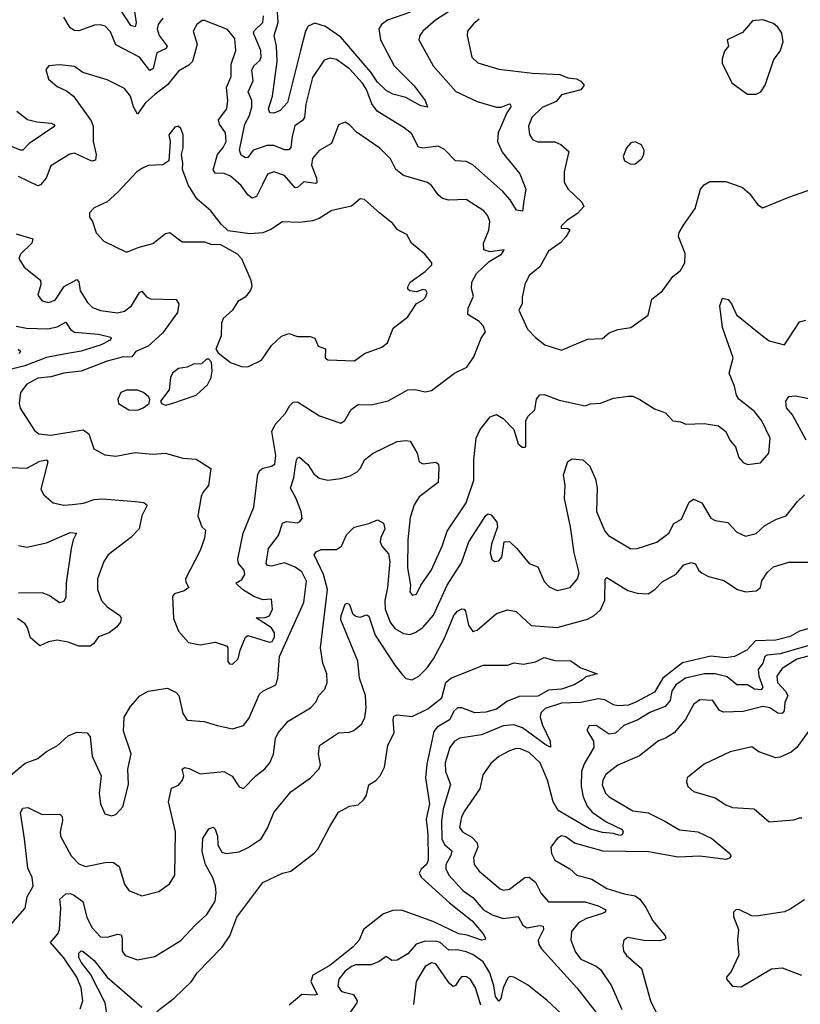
# Model space of a CAD drawing. Extents: x 1678431 to 1860718, y 384618 to 522882.
# Tile 334 of 473: x 1764911 to 1768519, y 511989 to 516538. Entities that reach past the tile are written whole.
import ezdxf

# ---------------------------------------------------------------- set-up
doc = ezdxf.new("R2010")
doc.units = 0

msp = doc.modelspace()

# ---------------------------------------------------------------- linework, layer by layer
at = {"layer": '0CON10XD'}
for points in [[(1765434.2, 516625), (1765450, 516525), (1765445.4, 516504.6), (1765425, 516511.5), (1765375, 516586.6)], [(1766945, 516607.8), (1766832.1, 516535), (1766774.5, 516485), (1766760, 516465), (1766755.6, 516445), (1766821.8, 516325), (1766926.2, 516206.2), (1767025, 516159.1), (1767115, 516134.2), (1767136.5, 516133.5), (1767175, 516149.2), (1767180, 516145), (1767181.4, 516135), (1767162, 516108), (1767122.4, 516015), (1767118.9, 515975), (1767140.5, 515925), (1767221.9, 515825), (1767250, 515755), (1767241.1, 515701.1), (1767235, 515653.3), (1767207.3, 515657.3), (1767178.1, 515705), (1767144.2, 515744.2), (1767005, 515867.7), (1766975, 515882.3), (1766925, 515885.8), (1766875, 515937.5), (1766845, 515953.8), (1766773.9, 515943.9), (1766755, 515948.1), (1766721.9, 516011.9), (1766688.7, 516038.7), (1766563.8, 516115), (1766538.5, 516148.5), (1766514.7, 516215), (1766494.7, 516245), (1766435, 516310.8), (1766375, 516353.3), (1766345, 516359.2), (1766318.8, 516351.2), (1766265, 516270.5), (1766232.9, 516147.1), (1766227.8, 516085), (1766218.3, 516071.7), (1766182, 516048), (1766171.2, 515998.8), (1766165, 515946.7), (1766155, 515935.6), (1766135, 515936.1), (1766085, 515955.7), (1766055, 515956.7), (1765990.8, 515935), (1765965, 515901.4), (1765955, 515899.4), (1765935, 515911.4), (1765927.2, 515935), (1765951.3, 516055), (1765973.1, 516095), (1765984.8, 516135.2), (1765983.8, 516165), (1765966.9, 516205), (1765990.6, 516255), (1765983.6, 516305), (1765993.3, 516325), (1766021.4, 516348.6), (1766027.5, 516365), (1766025.2, 516395.2), (1765991.6, 516475), (1765995, 516486), (1766034.8, 516525), (1766037.9, 516555)], [(1766717.4, 516572.6), (1766611.1, 516535), (1766583.5, 516515), (1766571.5, 516495), (1766577.9, 516445), (1766642.5, 516325), (1766735, 516232.7), (1766785.5, 516165), (1766796.1, 516133.9), (1766765, 516140), (1766695, 516178.7), (1766635, 516193.1), (1766605, 516211.2), (1766565, 516249.6), (1766534.7, 516294.7), (1766395, 516457.1), (1766325, 516506.1), (1766275, 516521.8), (1766245, 516508.2), (1766231.6, 516485), (1766208.8, 516395), (1766148.4, 516155), (1766115, 516117.8), (1766085, 516105.4), (1766067, 516107), (1766061.3, 516125), (1766079, 516185), (1766100.4, 516345), (1766098.3, 516415), (1766086.5, 516465), (1766105.7, 516525), (1766100.5, 516595)], [(1765572.2, 516545), (1765550.5, 516515), (1765546.4, 516495), (1765556.2, 516465), (1765592.5, 516415), (1765587.8, 516405), (1765545.1, 516384.9), (1765527.4, 516312.6), (1765512.3, 516302.3), (1765465, 516363.8), (1765355, 516421.2), (1765331.5, 516481.5), (1765307, 516507), (1765285, 516513.5), (1765257.7, 516512.3), (1765185, 516486.2), (1765165, 516487.7), (1765145, 516500), (1765115, 516550)], [(1765895, 513560.8), (1765920.8, 513585), (1765930.8, 513625), (1765955.5, 513684.5), (1765965, 513692.9), (1766065, 513661.2), (1766078.2, 513665), (1766088.3, 513685), (1766088.6, 513705), (1766075, 513727.5), (1766003.3, 513775), (1766045, 513775.7), (1766065, 513784.2), (1766078.9, 513815), (1766075, 513860), (1766035, 513857.9), (1765992.7, 513872.7), (1765941.2, 513905), (1765910, 513935), (1765938, 513952), (1765951.2, 513975), (1765948.6, 513995), (1765922.5, 514025), (1765919.4, 514045), (1765944.7, 514165.3), (1765993.1, 514285), (1766011.7, 514438.3), (1766020.4, 514455), (1766035, 514466.2), (1766075, 514475.4), (1766090, 514485), (1766094.6, 514525), (1766076.9, 514635), (1766092.1, 514667.9), (1766140, 514720), (1766160, 514755), (1766175, 514770.4), (1766195, 514772.2), (1766296.9, 514706.9), (1766395, 514674.2), (1766414.5, 514685.5), (1766442.6, 514737.4), (1766475, 514760), (1766535, 514758.1), (1766613.4, 514776.6), (1766705, 514827.9), (1766738.5, 514828.5), (1766785, 514817.8), (1766815, 514824.5), (1766921.2, 514905), (1766977.3, 514932.7), (1767009.3, 514980.7), (1767044.4, 515065.6), (1767063.8, 515095), (1767053.6, 515123.6), (1767035, 515143.3), (1766982, 515175), (1766984, 515205), (1767008.9, 515261.1), (1766998.9, 515295), (1767001.1, 515325), (1767022, 515365), (1767080.2, 515419.8), (1767137.1, 515455), (1767150, 515475), (1767085, 515465.3), (1767056.9, 515475), (1767055.4, 515505), (1767078.9, 515565), (1767084.1, 515605), (1767075, 515631.4), (1767055.6, 515655), (1766975, 515706.4), (1766895, 515703.4), (1766865, 515711.8), (1766846.2, 515726.2), (1766815, 515771.4), (1766796, 515786), (1766685, 515817.5), (1766649.2, 515845), (1766625.5, 515895), (1766575, 515944.4), (1766467.3, 516017.3), (1766435, 516052), (1766415, 516063.8), (1766385, 516052.5), (1766351.9, 515965), (1766295, 515933.3), (1766263.8, 515896.2), (1766259.5, 515865), (1766282.6, 515805), (1766284.6, 515785.4), (1766279.3, 515780.7), (1766225, 515788.2), (1766195, 515762.3), (1766185, 515761.5), (1766135, 515818.4), (1766085, 515834.6), (1766056.5, 515823.5), (1766033.1, 515776.9), (1766005, 515720.6), (1765985, 515713.5), (1765965, 515728.9), (1765935, 515771.2), (1765884.8, 515814.8), (1765856.9, 515826.9), (1765815, 515828.5), (1765805, 515843.3), (1765825.8, 515915), (1765852.2, 515947.8), (1765865.2, 515975), (1765863.1, 516015), (1765834.1, 516055), (1765829.3, 516075), (1765868, 516125), (1765872.8, 516165), (1765866.8, 516225), (1765888.4, 516275), (1765888.4, 516331.6), (1765910.4, 516395), (1765905, 516450), (1765872.2, 516492.2), (1765765, 516534.4), (1765755, 516534.3), (1765729.2, 516515), (1765712.5, 516485), (1765730.9, 516425), (1765710.5, 516345), (1765692.5, 516327.5), (1765645, 516300), (1765593.9, 516236.1), (1765535, 516192.7), (1765491.7, 516151.7), (1765455, 516100.6), (1765436.7, 516135), (1765424, 516185), (1765395, 516220), (1765315, 516260), (1765203.2, 516293.2), (1765165, 516321.2), (1765095, 516328.6), (1765046, 516324), (1765032, 516308), (1765045, 516263.3), (1765085, 516228.8), (1765128.3, 516208.3), (1765159.2, 516185), (1765240.8, 516070.8), (1765250.4, 516045), (1765250.9, 515975), (1765264.1, 515915), (1765261.8, 515888.2), (1765245, 515884), (1765165, 515920.4), (1765143.1, 515916.9), (1765055, 515862.5), (1765034.1, 515805), (1765007.1, 515775), (1764995, 515770), (1764905, 515813.8)], [(1767035, 516539.6), (1767008.3, 516518.3), (1766981.4, 516485), (1766979.4, 516465), (1767000, 516365), (1767028.6, 516338.6), (1767125, 516308.5), (1767280.8, 516290.9), (1767406.7, 516285), (1767445, 516269.6), (1767485, 516263.6), (1767505, 516253.1), (1767519.2, 516235), (1767505, 516213.1), (1767415, 516190), (1767390.9, 516159.1), (1767325, 516132.1), (1767277.3, 516085), (1767262.7, 516045), (1767267.8, 516007.8), (1767283, 515983), (1767305, 515973.8), (1767385, 515973.3), (1767411.5, 515961.5), (1767448.5, 515928.5), (1767426.7, 515835), (1767427.4, 515787.4), (1767445.6, 515755), (1767509.2, 515695), (1767518.1, 515675), (1767488.4, 515641.6), (1767440.5, 515609.5), (1767413, 515583), (1767414.2, 515574.2), (1767445, 515573.3), (1767453.3, 515565), (1767434.5, 515535), (1767412.4, 515507.6), (1767355, 515467.5), (1767315, 515396.2), (1767265, 515356.2), (1767245.8, 515314.2), (1767233.3, 515255), (1767233.3, 515225), (1767217.5, 515195), (1767258, 515108), (1767295, 515070), (1767338.8, 515035), (1767415, 515011.1), (1767535, 515062.2), (1767605, 515064.4), (1767635, 515090.8), (1767675, 515106), (1767735, 515116), (1767815, 515173.3), (1767833.2, 515246.8), (1767882.5, 515285), (1767928.9, 515351.1), (1767965, 515379.2), (1767984.6, 515415), (1767986.9, 515456.9), (1767956.3, 515536.3), (1767958.8, 515555), (1767978.8, 515588.8), (1768032.9, 515665), (1768058, 515755), (1768073.8, 515775), (1768100.3, 515789.7), (1768175, 515790.8), (1768251.7, 515761.7), (1768284, 515735), (1768323, 515683), (1768345, 515668.8), (1768465, 515718), (1768575, 515756)], [(1768315, 516193.8), (1768336.2, 516205), (1768355.6, 516234.4), (1768396.4, 516353.6), (1768425, 516392.5), (1768438.8, 516435), (1768433.3, 516475), (1768415, 516502.5), (1768395, 516520), (1768345, 516536.2), (1768297.5, 516532.5), (1768252.3, 516477.7), (1768180, 516445), (1768187.5, 516415), (1768168.3, 516391.7), (1768157.5, 516355), (1768157.5, 516335), (1768203.3, 516245), (1768275, 516194), (1768315, 516193.8)], [(1764898.2, 516115), (1764947.2, 516077.2), (1764990, 516065), (1765055, 516059.3), (1765067.5, 516055), (1765072.9, 516045), (1764955, 515965.8), (1764925, 515935.4), (1764915, 515934.5), (1764855, 515960.2)], [(1765965, 514934.2), (1766028, 514965), (1766075, 515032.5), (1766121.2, 515075), (1766155, 515088), (1766195, 515074), (1766254.1, 515074.1), (1766275, 515066.7), (1766290, 515030), (1766325, 515016.7), (1766322.5, 514975), (1766336, 514966), (1766458.3, 514961.7), (1766505, 514996), (1766585, 515025.5), (1766610.6, 515045), (1766637.5, 515112.5), (1766704.5, 515165.5), (1766745, 515226.7), (1766775, 515242), (1766786.9, 515255), (1766794.2, 515275), (1766787.7, 515287.7), (1766775, 515290.9), (1766745, 515280), (1766714.3, 515284.3), (1766705, 515292.5), (1766704.2, 515304.2), (1766715.8, 515325), (1766785.8, 515374.2), (1766815.8, 515405), (1766816.2, 515415), (1766784, 515455), (1766721.2, 515505), (1766700, 515545), (1766657, 515567), (1766635, 515595.7), (1766575, 515644.3), (1766505, 515706.2), (1766485, 515710), (1766445, 515675.7), (1766354.5, 515655.5), (1766295, 515618.6), (1766265, 515608.9), (1766205, 515600.4), (1766125, 515603.3), (1766071.3, 515568.7), (1766035, 515553.6), (1765975, 515547.8), (1765875, 515562), (1765842.5, 515592.5), (1765794, 515655), (1765729.8, 515709.8), (1765689.5, 515775), (1765662.9, 515845), (1765665.6, 515875), (1765658.8, 515915), (1765666.2, 515945), (1765666, 516005), (1765656, 516035), (1765643.6, 516046.4), (1765628.3, 516041.7), (1765600, 516005), (1765606.2, 515975), (1765601.2, 515885), (1765572.3, 515867.7), (1765505, 515864.2), (1765475, 515850), (1765452.9, 515835), (1765365, 515740.8), (1765315, 515696), (1765255, 515668), (1765233.8, 515645), (1765233.3, 515625), (1765248, 515605), (1765265, 515553.3), (1765300, 515515), (1765405, 515463.8), (1765462.8, 515487.2), (1765526.6, 515503.4), (1765585, 515549.2), (1765605, 515554), (1765662.1, 515512.1), (1765765, 515511.4), (1765795, 515500), (1765838.8, 515498.8), (1765915.8, 515455.8), (1765936.2, 515435), (1765980, 515335), (1765983.3, 515305), (1765976.2, 515285), (1765953.3, 515255), (1765920, 515235), (1765895, 515196.2), (1765852.2, 515157.8), (1765844.5, 515135.5), (1765842.9, 515077.1), (1765817.5, 515015), (1765828.3, 514998.3), (1765885, 514953.8), (1765935.9, 514935.9), (1765965, 514934.2)], [(1767735, 515870), (1767755, 515872), (1767784.2, 515895), (1767795.6, 515915), (1767797.1, 515935), (1767785, 515960), (1767755, 515974), (1767735, 515968), (1767715, 515946.2), (1767700.8, 515905), (1767706.7, 515885), (1767735, 515870)], [(1764895, 515548.9), (1764972.5, 515525), (1764966.9, 515505), (1764914.3, 515455), (1764907.5, 515435), (1764931.4, 515395), (1765006.7, 515335), (1765009.6, 515315), (1764994.5, 515265), (1765015, 515238.1), (1765045, 515231.5), (1765075, 515242.2), (1765116.8, 515305), (1765175, 515337.5), (1765185, 515326.7), (1765191.2, 515285), (1765225, 515231.5), (1765248, 515208), (1765284.2, 515194.2), (1765362.7, 515182.7), (1765395, 515191.2), (1765427.5, 515215), (1765465, 515276.9), (1765475, 515282.9), (1765496.8, 515256.8), (1765515, 515247.3), (1765634.4, 515244.4), (1765646.7, 515225), (1765640.9, 515185), (1765571, 515089), (1765505, 515028.8), (1765447.8, 515005), (1765429.9, 514980.1), (1765385, 514978.1), (1765315, 514960.3), (1765195, 514913.2), (1765114.8, 514905.2), (1765055, 514887.9), (1764995, 514881.7), (1764945, 514853.6), (1764914.5, 514815), (1764908.5, 514765), (1764913.7, 514743.7), (1764980.4, 514640.4), (1764999.2, 514625), (1765055, 514617.5), (1765205, 514643.2), (1765231.5, 514625), (1765254.6, 514554.6), (1765305, 514527.8), (1765355, 514521.8), (1765445, 514537.8), (1765525, 514531.1), (1765585, 514534.3), (1765665, 514511.9), (1765726.8, 514506.8), (1765794.4, 514464.4), (1765784.2, 514385.8), (1765757.1, 514352.9), (1765750, 514335), (1765734.4, 514245), (1765752.5, 514195), (1765769.2, 514179.2), (1765765, 514142.5), (1765744.5, 514085.5), (1765677.1, 513955), (1765678.6, 513938.6), (1765692.5, 513915), (1765670.6, 513899.4), (1765626, 513885), (1765617.8, 513875), (1765621.7, 513771.7), (1765645, 513713.3), (1765690.9, 513660.9), (1765745, 513650), (1765815, 513661.4), (1765866.7, 513645), (1765873.3, 513635), (1765872.9, 513572.9), (1765881.2, 513561.2), (1765895, 513560.8)], [(1765823.5, 513276.5), (1765895, 513261.8), (1765945, 513277.1), (1765970.4, 513309.6), (1766018.8, 513421.2), (1766035, 513435.6), (1766094.5, 513465.5), (1766104.5, 513495), (1766111.2, 513595), (1766224.1, 513845), (1766236.7, 513943.3), (1766215, 513986.7), (1766185, 514008.4), (1766135, 514028.8), (1766075, 514013.6), (1766056.4, 514016.4), (1766050.9, 514025), (1766060.5, 514095), (1766106.9, 514155), (1766125, 514212), (1766145, 514220), (1766195, 514213.3), (1766205, 514217.1), (1766216.1, 514233.9), (1766212.5, 514265), (1766188.1, 514328.1), (1766162.7, 514372.7), (1766178.5, 514421.5), (1766184, 514466), (1766190.4, 514505), (1766195, 514514.2), (1766205, 514517.1), (1766243.4, 514483.4), (1766270.1, 514440.1), (1766295, 514418.9), (1766335, 514410.5), (1766395, 514417.9), (1766439.2, 514430.8), (1766470.8, 514449.2), (1766485.6, 514465), (1766505, 514504.2), (1766545.5, 514534.5), (1766655, 514588.5), (1766695, 514594.3), (1766715, 514590), (1766748.6, 514535), (1766756.7, 514495), (1766775, 514486), (1766835, 514493.3), (1766846.2, 514485), (1766848, 514465), (1766845, 514400), (1766756.6, 514333.4), (1766735, 514296.9), (1766715, 514238), (1766704.3, 514135), (1766702.9, 514005), (1766716.7, 513925), (1766713.6, 513895), (1766725, 513879.2), (1766745, 513884.3), (1766764.4, 513925), (1766812.3, 513992.3), (1766864, 514105), (1766887.1, 514175), (1766974.6, 514305.4), (1767009.9, 514410.1), (1767009.3, 514505), (1767021.2, 514605), (1767038.8, 514645), (1767085, 514702.9), (1767115, 514714), (1767145, 514695.8), (1767194.2, 514645), (1767215, 514577.5), (1767233.3, 514563.3), (1767245, 514562.5), (1767250, 514565), (1767250.6, 514685), (1767260, 514705), (1767291.4, 514735), (1767300, 514785), (1767315, 514803.8), (1767335, 514805.8), (1767405, 514780.6), (1767525, 514754.4), (1767547, 514763), (1767595, 514766.2), (1767655, 514789.2), (1767725, 514799.1), (1767745, 514797.8), (1767777, 514783), (1767845, 514740), (1767895, 514721.2), (1767930, 514685), (1767965, 514680), (1767989.3, 514669.3), (1768075, 514672.5), (1768141.4, 514661.4), (1768174.4, 514634.4), (1768193.3, 514595), (1768218.6, 514565), (1768234.5, 514514.5), (1768255, 514491.2), (1768275, 514482), (1768335, 514490), (1768373.8, 514535), (1768379.2, 514605), (1768341.2, 514685), (1768306.9, 514726.9), (1768234.5, 514784.5), (1768223.3, 514803.3), (1768214.4, 514844.4), (1768190, 514905), (1768207.9, 514975), (1768159.1, 515115), (1768147.5, 515215), (1768158.8, 515251.2), (1768185, 515245.6), (1768201.5, 515225), (1768224.6, 515174.6), (1768337, 515083), (1768375, 515054.5), (1768445, 515036.2), (1768515, 515141.9), (1768545, 515150)], [(1764895, 515121.1), (1764942.3, 515112.3), (1765040.8, 515109.2), (1765085, 515118.6), (1765125, 515139.5), (1765145.6, 515105.6), (1765164.8, 515094.8), (1765275.2, 515085.2), (1765331.7, 515071.7), (1765334, 515065), (1765325.7, 515055), (1765287.1, 515035), (1765195, 515005.6), (1765115, 514993.1), (1765035, 514977.4), (1764935, 514939), (1764855, 514919.1)], [(1764904, 515015), (1764915.8, 515005), (1764908, 514995)], [(1765585, 514756.2), (1765615, 514764.4), (1765727.4, 514802.6), (1765779.4, 514850.6), (1765795.6, 514885), (1765800, 514915), (1765797.5, 514955), (1765785, 514970), (1765775, 514970), (1765751.7, 514948.3), (1765715, 514945.6), (1765685, 514932.9), (1765645, 514925.6), (1765618.1, 514905), (1765608.5, 514885), (1765601.9, 514828.1), (1765562.5, 514775), (1765566.7, 514765), (1765585, 514756.2)], [(1765455, 514734.4), (1765482.5, 514745), (1765510, 514765), (1765512.5, 514785), (1765506.7, 514795), (1765483.8, 514815), (1765455, 514825.5), (1765405, 514826.5), (1765379.2, 514815), (1765364.2, 514785), (1765367.5, 514765), (1765415, 514735.6), (1765455, 514734.4)], [(1768546.2, 514595), (1768482.3, 514712.3), (1768454.6, 514745), (1768451.9, 514775), (1768466.1, 514796.1), (1768495, 514799.2), (1768575, 514784)], [(1764865, 514469.5), (1764945, 514465.3), (1765005, 514498.6), (1765035, 514504.3), (1765040.9, 514495), (1765008.3, 514368.3), (1765022.5, 514342.5), (1765065.4, 514305.4), (1765114.5, 514295.5), (1765155, 514297.9), (1765206.1, 514303.9), (1765255, 514321.2), (1765295, 514324.6), (1765445, 514311.9), (1765485, 514306.7), (1765500, 514295), (1765475.6, 514245), (1765463.9, 514186.1), (1765424.3, 514145), (1765320.5, 514065), (1765300.4, 514035), (1765270.5, 513955), (1765270.9, 513905), (1765289.6, 513855), (1765315, 513824.6), (1765374, 513785), (1765380, 513775), (1765377.5, 513755), (1765359.1, 513730.9), (1765325, 513705.6), (1765275, 513686), (1765254.4, 513655.6), (1765237.1, 513642.9), (1765185, 513643.9), (1765135, 513662.5), (1765085, 513671.3), (1765045, 513662.9), (1765004.4, 513644.4), (1764961.9, 513681.9), (1764947.9, 513727.9), (1764936.2, 513746.2), (1764901.5, 513771.5)], [(1767105.4, 514154.6), (1767091.3, 514115), (1767085.5, 514075), (1767093.3, 514045), (1767105, 514034.2), (1767125, 514038), (1767138.6, 514055), (1767150, 514125), (1767175, 514126.9), (1767209.4, 514095), (1767265, 514025.8), (1767305, 514010), (1767335, 513942), (1767357.4, 513917.4), (1767395, 513900), (1767455.6, 513915), (1767488.9, 513955), (1767497.3, 513982.7), (1767474.2, 514075), (1767456.8, 514195), (1767428.7, 514325), (1767432.5, 514385), (1767424.4, 514435), (1767445, 514496.7), (1767465, 514508.8), (1767513.9, 514503.9), (1767546.2, 514475), (1767572.5, 514415), (1767580, 514375), (1767576.9, 514265), (1767615, 514174.3), (1767631.9, 514155), (1767735, 514093.1), (1767765, 514094.5), (1767855, 514123.5), (1767911.9, 514165), (1767935, 514209.6), (1767969.5, 514230.5), (1768005, 514308.6), (1768025, 514323.3), (1768062.9, 514305), (1768105, 514234.4), (1768125, 514224.4), (1768184, 514215), (1768225, 514170.8), (1768265, 514151.9), (1768315, 514164.4), (1768355, 514201.1), (1768409.3, 514230.7), (1768453.8, 514245), (1768505, 514312), (1768538.1, 514341.9)], [(1764859.6, 512345), (1764937.2, 512432.8), (1764945.5, 512485), (1764973.5, 512535), (1764968.8, 512575), (1764948.3, 512618.3), (1764934, 512754), (1764914.7, 512875), (1764925, 512895.4), (1764948.1, 512898.1), (1765015, 512865.4), (1765097.3, 512867.3), (1765106.8, 512856.8), (1765108.7, 512838.7), (1765098, 512785), (1765100.3, 512765), (1765149.2, 512675), (1765185, 512637.8), (1765215.4, 512625.4), (1765314.7, 512645.3), (1765345, 512644.6), (1765371.2, 512625), (1765395, 512543.3), (1765415, 512514), (1765475, 512490.8), (1765555, 512509.4), (1765603.8, 512546.2), (1765628.9, 512585), (1765630.8, 512785), (1765598.6, 512925), (1765612.5, 512987.5), (1765645, 513000.8), (1765664, 513025), (1765670, 513045), (1765662.5, 513075), (1765675, 513082.5), (1765695, 513078.8), (1765745, 513053.8), (1765855, 513064.2), (1765892.6, 513042.6), (1765925, 512993.8), (1765945, 512985.8), (1766002.9, 513045), (1766043.8, 513076.2), (1766067.1, 513105), (1766084.7, 513145), (1766093.4, 513216.6), (1766105, 513242.9), (1766152.7, 513297.3), (1766255, 513358.2), (1766280.5, 513385), (1766294.2, 513415.8), (1766321.1, 513445), (1766331.9, 513475), (1766331.1, 513515), (1766312.5, 513565), (1766301.8, 513635), (1766333.3, 513905), (1766314.8, 513975), (1766272.5, 514065), (1766281.3, 514078.7), (1766305, 514090.7), (1766375, 514090), (1766397.8, 514105), (1766421.5, 514158.5), (1766456.5, 514193.5), (1766525, 514210.6), (1766565, 514227.5), (1766592.1, 514212.1), (1766598.9, 514185), (1766579.6, 514145), (1766576.7, 514125), (1766584.3, 514105), (1766615, 514070), (1766621.4, 514035), (1766610.6, 513915), (1766598, 513855), (1766600.8, 513815), (1766622.9, 513755), (1766645, 513725.5), (1766685, 513702.3), (1766715, 513697.3), (1766742.6, 513707.4), (1766775, 513729.6), (1766824.1, 513785.9), (1766886.7, 513925), (1766952.3, 514027.7), (1766986.5, 514125), (1767065, 514246.9), (1767075, 514254.3), (1767089.7, 514249.7), (1767116.3, 514216.3), (1767118.9, 514195), (1767105.4, 514154.6)], [(1764905, 514108.5), (1764945, 514101.4), (1765035, 514121.4), (1765145, 514169.1), (1765173.8, 514165), (1765157.8, 514135), (1765149.1, 514095), (1765126.2, 513935), (1765125, 513870), (1765115, 513849.2), (1765095, 513844.2), (1765046.9, 513876.9), (1765015, 513890.5), (1764905, 513887.6)], [(1765191.2, 511968.8), (1765203.1, 512005), (1765195.3, 512064.7), (1765175, 512114.6), (1765115, 512203.8), (1765054.2, 512275), (1765087.5, 512315), (1765095.9, 512335), (1765102, 512435), (1765096.8, 512475), (1765125, 512499.5), (1765145, 512501.4), (1765160.5, 512495), (1765203.5, 512463.5), (1765221.9, 512391.9), (1765245, 512343.3), (1765285, 512301.1), (1765315, 512299.7), (1765365, 512313.1), (1765379.6, 512309.6), (1765384.6, 512294.6), (1765384.5, 512234.5), (1765398.8, 512215), (1765455, 512194.5), (1765535, 512210), (1765656.5, 512283.5), (1765721.5, 512355), (1765776.2, 512403.8), (1765813.9, 512465), (1765819.7, 512505), (1765816.2, 512535), (1765803.2, 512573.2), (1765770.3, 512635), (1765754.7, 512695), (1765757.5, 512755), (1765785, 512800), (1765805, 512807.7), (1765815, 512798.5), (1765825.7, 512765), (1765826.4, 512725), (1765845, 512692.5), (1765865, 512685.5), (1765925, 512693.2), (1765967.2, 512712.8), (1766026.5, 512753.5), (1766056.7, 512803.3), (1766085.4, 512874.6), (1766165, 512970), (1766255, 513035.7), (1766294.4, 513075.6), (1766301.4, 513095), (1766291.9, 513145), (1766296.7, 513185), (1766385, 513243.5), (1766435, 513245.4), (1766455.9, 513254.1), (1766493.1, 513285), (1766506.7, 513313.3), (1766512.4, 513357.6), (1766509.7, 513415), (1766481.4, 513495), (1766473.8, 513573.8), (1766395.7, 513765), (1766396.7, 513785), (1766415, 513836.9), (1766425, 513841.9), (1766435, 513835.7), (1766450, 513795), (1766465, 513781.8), (1766485, 513776.9), (1766515, 513788.6), (1766525, 513782), (1766554.2, 513695), (1766645, 513555.5), (1766680.6, 513510.6), (1766695, 513494.5), (1766725, 513487.5), (1766755.6, 513505), (1766795, 513543.5), (1766823.9, 513585), (1766875, 513680.9), (1766918.1, 513785), (1766935, 513804.6), (1766955, 513816.2), (1766965, 513814.2), (1766971.1, 513805), (1766985, 513740), (1767005, 513711.4), (1767025, 513716.7), (1767115, 513794.6), (1767165, 513811.8), (1767205, 513803.3), (1767275, 513739.2), (1767395, 513729.7), (1767535, 513768.2), (1767565.4, 513784.6), (1767595, 513811.4), (1767614.7, 513855.3), (1767616.4, 513953.6), (1767625, 513960), (1767721.2, 513901.2), (1767765, 513888.2), (1767815, 513884.5), (1767846.2, 513905), (1767880, 513940), (1767945, 513976.5), (1767980.4, 514019.6), (1768015, 514030.4), (1768034.5, 514024.5), (1768048.6, 513995), (1768065, 513981.1), (1768095, 513965.5), (1768165, 513946.4), (1768228.8, 513905), (1768265, 513894), (1768315, 513899.1), (1768334.5, 513915), (1768341.5, 513945), (1768367.3, 513985), (1768395, 514010.5), (1768465, 514031.2), (1768565, 514030.8)], [(1768565, 513726.3), (1768515, 513712.3), (1768472, 513688), (1768405, 513671), (1768312.2, 513667.8), (1768271.5, 513625), (1768215, 513596), (1768175, 513589.7), (1768105, 513597), (1767975, 513565.8), (1767883.9, 513496.1), (1767845, 513430.9), (1767758.9, 513385)], [(1768616.5, 513663.5), (1768425, 513607.8), (1768365, 513602.2), (1768354.7, 513595), (1768344.8, 513565.2), (1768324.7, 513535), (1768327.5, 513505), (1768345.3, 513454.7), (1768338, 513442), (1768307.1, 513445), (1768275, 513464.1), (1768225, 513464.6), (1768181.3, 513501.3), (1768125, 513516.3), (1768076.4, 513516.4), (1767988.1, 513495), (1767943.7, 513465), (1767924.8, 513435), (1767917.4, 513392.6), (1767894.8, 513365.2), (1767823.2, 513336.8), (1767767.4, 513302.6), (1767703.4, 513276.6), (1767665, 513240.9), (1767635, 513236.5), (1767575, 513277.5), (1767543.3, 513275), (1767532, 513255), (1767562.9, 513205), (1767564.5, 513175), (1767520.5, 513099.5), (1767508.3, 513065), (1767505.6, 512995), (1767515, 512946.9), (1767533.8, 512905), (1767557.2, 512877.2), (1767621.3, 512831.3), (1767695, 512796.5), (1767700, 512785), (1767695, 512772.5), (1767685, 512768.8), (1767655, 512778.1), (1767605, 512782.1), (1767545, 512799.3), (1767400.4, 512885), (1767377.2, 512925), (1767350, 513025), (1767315.8, 513105), (1767265, 513152.7), (1767225, 513169.4), (1767205, 513170), (1767175, 513160), (1767125.8, 513134.3), (1767087.9, 513102.1), (1767051.3, 513048.7), (1767038.1, 512985), (1766968.2, 512885), (1766952.5, 512855), (1766943.1, 512805), (1766957.1, 512785), (1767001.1, 512761.1), (1767026.1, 512735), (1767027.7, 512715), (1767008.9, 512665), (1767012.1, 512635), (1767035, 512604.5), (1767131.7, 512521.7), (1767146.2, 512516.2), (1767175, 512520.4), (1767245, 512575.5), (1767265, 512576.9), (1767295, 512552.9), (1767321.3, 512501.3), (1767355, 512462.1), (1767525, 512462.4), (1767585, 512443.6), (1767620.5, 512425), (1767617.1, 512415), (1767605, 512408), (1767530, 512385), (1767494, 512365), (1767461.1, 512325), (1767458.7, 512285), (1767479.9, 512229.9), (1767505, 512197.1), (1767575, 512165.4), (1767595, 512150.5), (1767645.9, 512075), (1767694.4, 511965.6)], [(1765545, 511956.5), (1765625, 512017.5), (1765704.5, 512095), (1765730.9, 512135), (1765846.4, 512253.6), (1765882.9, 512305), (1765915, 512390.8), (1766035, 512551.2), (1766125, 512594.2), (1766165, 512604.4), (1766272.8, 512687.2), (1766288.6, 512705), (1766345, 512810.6), (1766385, 512877.3), (1766435, 512904.3), (1766475, 512910.8), (1766502, 512935), (1766514.2, 512955), (1766525, 513003.3), (1766556.8, 513023.2), (1766577.5, 513045), (1766597.1, 513085), (1766612.9, 513185), (1766642.1, 513245), (1766636.6, 513303.4), (1766640.5, 513319.5), (1766655, 513325.6), (1766725, 513319.1), (1766796.8, 513353.2), (1766861.5, 513405), (1766880.5, 513475), (1766904.2, 513495), (1767055, 513556.4), (1767165, 513555.6), (1767195.9, 513565.9), (1767239.5, 513560.5), (1767295, 513571.2), (1767335, 513590.8), (1767385, 513577.5), (1767457.5, 513575), (1767505, 513543.3), (1767580, 513515), (1767528.3, 513501.7), (1767512.7, 513487.3), (1767473.8, 513465), (1767415.8, 513445), (1767355, 513440.9), (1767305, 513412.6), (1767218.9, 513411.1), (1767162, 513388), (1767115, 513353.1), (1767065, 513338.4), (1767015, 513335.9), (1766955, 513359.2), (1766935, 513358.9), (1766919.3, 513345), (1766897.6, 513302.4), (1766840.7, 513269.3), (1766825, 513250), (1766792.3, 513097.7), (1766786.6, 513035), (1766805.2, 512915.2), (1766789.7, 512845), (1766798, 512775), (1766798.8, 512655), (1766791.5, 512635), (1766767, 512613), (1766757.5, 512595), (1766768.5, 512575), (1766897.5, 512457.5), (1767001.5, 512375), (1767053.8, 512315), (1767064.2, 512295), (1767062, 512288), (1767045, 512284.6), (1766979.1, 512309.1), (1766940.8, 512315), (1766825, 512370.6), (1766675, 512424.6), (1766635, 512422), (1766592.9, 512407.1), (1766500.5, 512335), (1766480, 512285), (1766452.2, 512255), (1766345, 512168.1), (1766266.5, 512123.5), (1766257.4, 512095), (1766286.2, 512035), (1766275, 512030.7), (1766215, 512034.8), (1766156.1, 511985)], [(1768555, 513596.6), (1768502.9, 513582.9), (1768435, 513540.8), (1768410.3, 513505), (1768413.2, 513475), (1768449.7, 513435), (1768460.3, 513415), (1768447.5, 513382.5), (1768444, 513345), (1768435, 513332.1), (1768415, 513333.7), (1768377.9, 513357.9), (1768345.8, 513364.2), (1768255, 513341.2), (1768165, 513338.9), (1768146, 513346), (1768115, 513391.9), (1768054.6, 513395.4), (1768025, 513374.4), (1767988, 513305), (1767936.3, 513243.7), (1767895, 513217.9), (1767863.3, 513206.7), (1767775, 513136.9), (1767675, 513093.5), (1767619.6, 513050.4), (1767605.4, 513025), (1767602.4, 513002.4), (1767618.2, 512965), (1767635, 512947.5), (1767745, 512883.3), (1767815, 512873.2), (1767893.3, 512835), (1767960.8, 512795), (1768045.2, 512785.2), (1768110.6, 512755), (1768192.9, 512685), (1768198, 512675), (1768194.3, 512665.7), (1768175, 512658.2), (1768055, 512673), (1767955, 512668.9), (1767817, 512693), (1767607.1, 512697.1), (1767475, 512732.7), (1767435, 512763.3), (1767415, 512766.9), (1767395.7, 512755), (1767365.7, 512715), (1767368.2, 512685), (1767385, 512655.6), (1767454.1, 512614.1), (1767485.3, 512585.3), (1767555, 512566.4), (1767625, 512524.6), (1767705, 512499.2)], [(1764843.1, 513025), (1764937, 513103), (1764970, 513115), (1764995.7, 513124.3), (1765035, 513156.2), (1765085.8, 513184.2), (1765135, 513228.8), (1765175, 513246.2), (1765223, 513243), (1765236.2, 513225), (1765246.2, 513135), (1765288.1, 513045), (1765279.1, 512965), (1765284.5, 512915), (1765305, 512868.8), (1765335, 512860), (1765355, 512866), (1765388.5, 512901.5), (1765413.6, 513005), (1765410.4, 513075), (1765426.4, 513146.4), (1765390.7, 513250.7), (1765394.5, 513315), (1765422.9, 513365), (1765466.1, 513413.9), (1765505, 513435.8), (1765595, 513449.2), (1765635, 513429.4), (1765646.2, 513416.2), (1765665, 513332.5), (1765685, 513302), (1765764.5, 513295.5), (1765823.5, 513276.5)], [(1767758.9, 513385), (1767725, 513371), (1767675, 513367.5), (1767655, 513371.8), (1767615, 513395.2), (1767585, 513399.8), (1767505, 513383.1), (1767415, 513380.2), (1767339.6, 513355), (1767318.9, 513335), (1767316.6, 513315), (1767327.8, 513277.8), (1767363.5, 513205), (1767365, 513176.7), (1767345, 513185.5), (1767235, 513266), (1767195, 513280.5), (1767145, 513274.7), (1767045, 513233.6), (1766945, 513219.1), (1766920, 513205), (1766898.8, 513175), (1766877.6, 513105), (1766879.4, 513065), (1766902.1, 513005), (1766868.3, 512891.7), (1766860.4, 512835), (1766862.2, 512752.2), (1766876.1, 512726.1), (1766908.4, 512698.4), (1766903.6, 512676.4), (1766881, 512635), (1766881, 512615), (1766894.2, 512585), (1766959.7, 512515), (1767005, 512482.2), (1767055, 512425.2), (1767095, 512402.9), (1767145, 512385.9), (1767215, 512394.4), (1767236.9, 512355), (1767255, 512342.5), (1767315, 512352.7), (1767329.8, 512349.8), (1767331.3, 512335), (1767307.6, 512285), (1767310.3, 512265), (1767322, 512245), (1767485.6, 512065.6), (1767603.8, 511915)], [(1768558.3, 513251.7), (1768501.9, 513175), (1768476.9, 513153.1), (1768425, 513130.6), (1768405, 513128.1), (1768326.7, 513155), (1768295, 513178), (1768195, 513155.8), (1768075, 513098), (1768006, 513045), (1767996.2, 513035), (1767992.7, 513017.3), (1767998.8, 512995), (1768025, 512972), (1768125, 512943.1), (1768175, 512910), (1768205, 512898.6), (1768305, 512891.4), (1768375, 512831.2), (1768488.3, 512841.7), (1768515, 512850), (1768525, 512850)], [(1767705, 512499.2), (1767755, 512490), (1767776.7, 512475), (1767805, 512435.7), (1767836.8, 512375), (1767894.4, 512305), (1767897.1, 512295), (1767891.5, 512288.5), (1767868.1, 512281.9), (1767795, 512283.3), (1767722.1, 512297.9), (1767702.5, 512285), (1767699.2, 512260.8), (1767702.2, 512235), (1767715, 512214.2), (1767784.3, 512155), (1767826.2, 512005), (1767885.4, 511885)], [(1768538.4, 512471.6), (1768472.2, 512427.8), (1768445, 512416.8), (1768315, 512396.7), (1768295, 512397.5), (1768235, 512426.7), (1768220, 512425), (1768210, 512415), (1768210, 512395), (1768233.8, 512335), (1768229.2, 512285), (1768233.9, 512216.1), (1768199.7, 512140.3), (1768177.5, 512115), (1768177.5, 512105), (1768205, 512073.3), (1768245, 512070), (1768385, 512152.5), (1768435, 512156.9), (1768523.6, 512123.6)], [(1767445, 511917.8), (1767347.8, 512007.8), (1767258.2, 512078.2), (1767195, 512113.6), (1767175, 512117.4), (1767165, 512108.8), (1767146.1, 512065), (1767135, 512016), (1767125, 512004), (1767109.4, 512025), (1767102.9, 512075), (1767083.7, 512135), (1767053.6, 512185), (1767005, 512218.5), (1766975, 512231.2), (1766935, 512240.5), (1766895, 512239.2), (1766855, 512274.7), (1766835, 512281.3), (1766780.8, 512279.2), (1766743, 512267), (1766705, 512221.5), (1766655, 512193.6), (1766631.5, 512191.5), (1766605, 512210), (1766572.9, 512187.1), (1766535, 512171.5), (1766465, 512172), (1766445, 512164.1), (1766415, 512142.2), (1766386.1, 512105), (1766382.1, 512075), (1766394.3, 512054.3), (1766405, 512046.5), (1766454.4, 512035), (1766470.4, 512005), (1766469.2, 511995), (1766405, 511903.3)], [(1765317, 511925), (1765305.6, 511995), (1765238.3, 512128.3), (1765196.1, 512183.9), (1765185.3, 512205), (1765184.1, 512225), (1765195, 512236.7), (1765205, 512233.1), (1765255, 512190.8), (1765314.9, 512114.9), (1765475, 511976.4)], [(1767042.2, 511985), (1767017.8, 512065), (1766995, 512103.3), (1766976.3, 512116.3), (1766955, 512117.3), (1766944.4, 512105.6), (1766925, 512075.5), (1766915, 512071.5), (1766897.8, 512085), (1766835, 512175.4), (1766815, 512180), (1766785, 512164), (1766744.2, 512095), (1766731.5, 511988.5)]]:
    msp.add_lwpolyline(points, dxfattribs=at)

doc.saveas('drawing.dxf')
